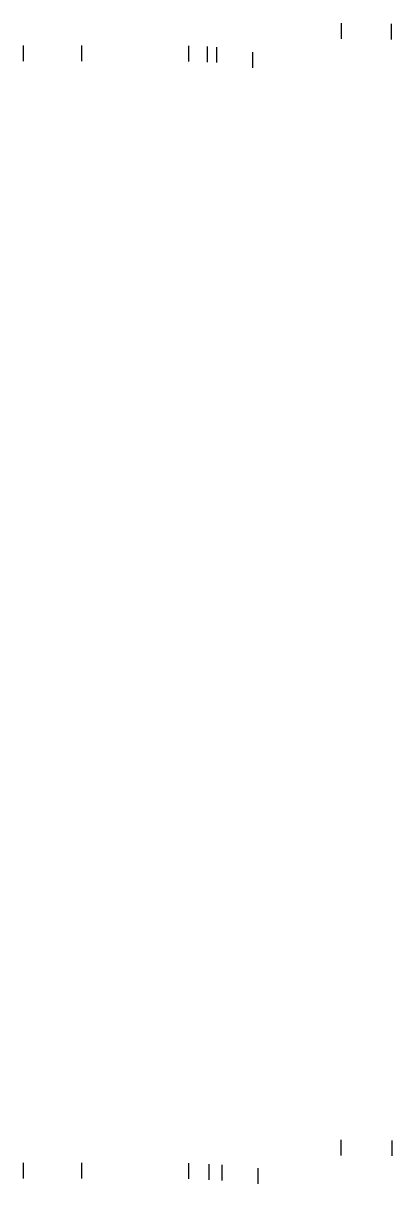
# Model space of a CAD drawing. Extents: x -4026 to 9638, y -10 to 19609.
# Drawn here: x 7337 to 7502, y 11501 to 12021 of the extents above; entities that cross this region are included whole.
import ezdxf

# ---------------------------------------------------------------- set-up
doc = ezdxf.new("R2010")
doc.units = 0
for name, color, linetype in [('RD_EX_Road', 7, 'Continuous'), ('RD_PD_ALT1_TrvlWay', 7, 'Continuous'), ('RD_PD_Final_TrvlWay', 7, 'Continuous')]:
    doc.layers.add(name, color=color, linetype=linetype)

msp = doc.modelspace()

# ---------------------------------------------------------------- linework, layer by layer
at = {"layer": 'RD_EX_Road'}
for p, q in [((7479.17, 12020.58), (7479.17, 12013.58)), ((7501.66, 12020.29), (7501.66, 12013.29)), ((7419.22, 12010.09), (7419.22, 12003.09)), ((7479.16, 11520.85), (7479.16, 11513.85)), ((7501.88, 11520.66), (7501.88, 11513.66)), ((7420.1, 11510.03), (7420.1, 11503.03))]:
    msp.add_line(p, q, dxfattribs=at)
at = {"layer": 'RD_PD_ALT1_TrvlWay'}
for p, q in [((7337, 12010.63), (7337, 12003.63)), ((7363, 12010.63), (7363, 12003.63)), ((7411, 12010.48), (7411, 12003.48)), ((7337, 11510.63), (7337, 11503.63)), ((7363, 11510.63), (7363, 11503.63)), ((7411, 11510.5), (7411, 11503.5))]:
    msp.add_line(p, q, dxfattribs=at)
at = {"layer": 'RD_PD_Final_TrvlWay'}
for p, q in [((7423.5, 12009.92), (7423.5, 12002.92)), ((7439.52, 12007.6), (7439.52, 12000.6)), ((7425.88, 11509.7), (7425.88, 11502.7)), ((7441.9, 11508.21), (7441.9, 11501.21))]:
    msp.add_line(p, q, dxfattribs=at)

doc.saveas('drawing.dxf')
